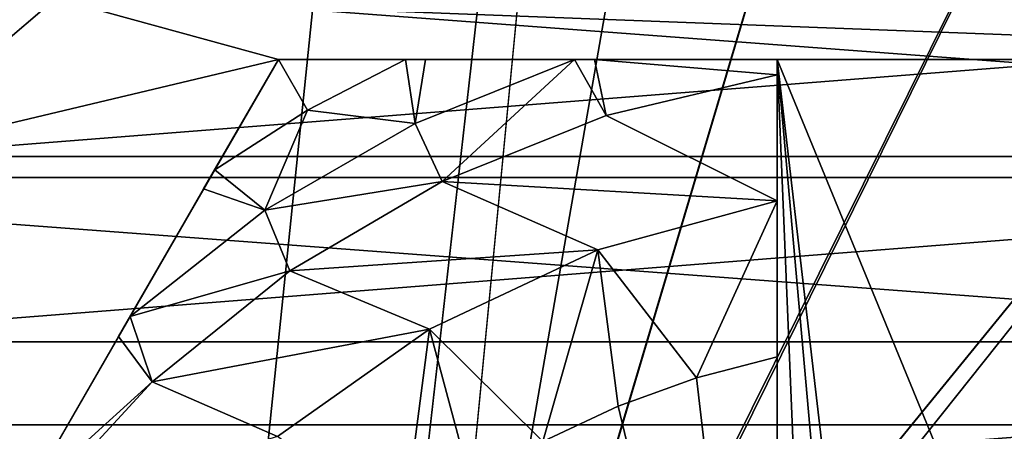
# Model space of a CAD drawing. Header units: inches. Extents: x -9.1 to 9.1, y 0 to 18.8.
# Tile 265 of 565: x -8.749 to -8.6203, y 9.8336 to 9.8874. Entities that reach past the tile are written whole.
import ezdxf

# ---------------------------------------------------------------- set-up
doc = ezdxf.new("R2010")
doc.units = ezdxf.units.IN
doc.header["$LTSCALE"] = 65.185185
doc.header["$MEASUREMENT"] = 0
for name, color, linetype in [('222', 7, 'CONTINUOUS'), ('603', 7, 'CONTINUOUS'), ('604', 7, 'CONTINUOUS'), ('605', 7, 'CONTINUOUS'), ('610', 7, 'CONTINUOUS'), ('611', 7, 'CONTINUOUS'), ('614', 7, 'CONTINUOUS'), ('641', 7, 'CONTINUOUS'), ('71', 7, 'CONTINUOUS'), ('838', 7, 'CONTINUOUS'), ('841', 7, 'CONTINUOUS'), ('842', 7, 'CONTINUOUS'), ('843', 7, 'CONTINUOUS')]:
    doc.layers.add(name, color=color, linetype=linetype)

msp = doc.modelspace()

# ---------------------------------------------------------------- linework, layer by layer
at = {"layer": '222', "color": 252, "linetype": 'Continuous', "true_color": 0x969696}
for points in [[(-8.80826, 9.89604, 6.407), (-8.41844, 9.86683, 6.407), (-8.83156, 9.86683, 6.407), (-8.80826, 9.89604, 6.407)], [(-8.44174, 9.89604, 6.407), (-8.41844, 9.86683, 6.407), (-8.80826, 9.89604, 6.407), (-8.44174, 9.89604, 6.407)], [(-8.83156, 9.86683, 6.407), (-8.39976, 9.83447, 6.407), (-8.85024, 9.83447, 6.407), (-8.83156, 9.86683, 6.407)], [(-8.41844, 9.86683, 6.407), (-8.39976, 9.83447, 6.407), (-8.83156, 9.86683, 6.407), (-8.41844, 9.86683, 6.407)], [(-8.86389, 9.79969, 6.407), (-8.85024, 9.83447, 6.407), (-8.625, 9.8007, 6.407), (-8.86389, 9.79969, 6.407)], [(-8.39976, 9.83447, 6.407), (-8.38611, 9.79969, 6.407), (-8.85024, 9.83447, 6.407), (-8.39976, 9.83447, 6.407)], [(-8.85024, 9.83447, 6.407), (-8.38611, 9.79969, 6.407), (-8.625, 9.8007, 6.407), (-8.85024, 9.83447, 6.407)]]:
    msp.add_3dface(points, dxfattribs=at)
at = {"layer": '603', "color": 252, "linetype": 'Continuous', "true_color": 0x969696}
for points in [[(-8.74432, 9.89023, 6.319), (-8.76854, 9.86954, 6.319), (-8.50568, 9.89023, 6.319), (-8.74432, 9.89023, 6.319)], [(-8.50568, 9.89023, 6.319), (-8.76854, 9.86954, 6.319), (-8.48146, 9.86954, 6.319), (-8.50568, 9.89023, 6.319)], [(-8.76854, 9.86954, 6.319), (-8.78923, 9.84532, 6.319), (-8.48146, 9.86954, 6.319), (-8.76854, 9.86954, 6.319)], [(-8.48146, 9.86954, 6.319), (-8.78923, 9.84532, 6.319), (-8.46077, 9.84532, 6.319), (-8.48146, 9.86954, 6.319)], [(-8.78923, 9.84532, 6.319), (-8.80587, 9.81816, 6.319), (-8.46077, 9.84532, 6.319), (-8.78923, 9.84532, 6.319)], [(-8.46077, 9.84532, 6.319), (-8.80587, 9.81816, 6.319), (-8.44413, 9.81816, 6.319), (-8.46077, 9.84532, 6.319)]]:
    msp.add_3dface(points, dxfattribs=at)
at = {"layer": '604', "color": 252, "linetype": 'Continuous', "true_color": 0x969696}
for points in [[(-8.76854, 9.86954, 6.294), (-8.74432, 9.89023, 6.294), (-8.71521, 9.88225, 6.294), (-8.76854, 9.86954, 6.294)], [(-8.74432, 9.89023, 6.294), (-8.50568, 9.89023, 6.294), (-8.53479, 9.88225, 6.294), (-8.74432, 9.89023, 6.294)], [(-8.71521, 9.88225, 6.294), (-8.74432, 9.89023, 6.294), (-8.53479, 9.88225, 6.294), (-8.71521, 9.88225, 6.294)], [(-8.80542, 9.726, 6.294), (-8.76854, 9.86954, 6.294), (-8.71521, 9.88225, 6.294), (-8.80542, 9.726, 6.294)]]:
    msp.add_3dface(points, dxfattribs=at)
at = {"layer": '605', "color": 252, "linetype": 'Continuous', "true_color": 0x969696}
for points in [[(-8.76854, 9.86954, 6.319), (-8.74432, 9.89023, 6.319), (-8.76854, 9.86954, 6.294), (-8.76854, 9.86954, 6.319)], [(-8.74432, 9.89023, 6.319), (-8.74432, 9.89023, 6.294), (-8.76854, 9.86954, 6.294), (-8.74432, 9.89023, 6.319)]]:
    msp.add_3dface(points, dxfattribs=at)
at = {"layer": '610', "color": 252, "linetype": 'Continuous', "true_color": 0x969696}
for points in [[(-8.80542, 9.726, 6.294), (-8.71521, 9.88225, 6.294), (-8.80542, 9.726, 6.20023), (-8.80542, 9.726, 6.294)], [(-8.80542, 9.726, 6.20023), (-8.71521, 9.88225, 6.294), (-8.79777, 9.73925, 6.19699), (-8.80542, 9.726, 6.20023)], [(-8.79777, 9.73925, 6.19699), (-8.71521, 9.88225, 6.294), (-8.79713, 9.74037, 6.19679), (-8.79777, 9.73925, 6.19699)], [(-8.79713, 9.74037, 6.19679), (-8.71521, 9.88225, 6.294), (-8.78916, 9.75417, 6.19507), (-8.79713, 9.74037, 6.19679)], [(-8.78916, 9.75417, 6.19507), (-8.71521, 9.88225, 6.294), (-8.78592, 9.75978, 6.19467), (-8.78916, 9.75417, 6.19507)], [(-8.78592, 9.75978, 6.19467), (-8.71521, 9.88225, 6.294), (-8.77985, 9.77029, 6.19423), (-8.78592, 9.75978, 6.19467)], [(-8.77985, 9.77029, 6.19423), (-8.71521, 9.88225, 6.294), (-8.77015, 9.78709, 6.19402), (-8.77985, 9.77029, 6.19423)], [(-8.77015, 9.78709, 6.19402), (-8.71521, 9.88225, 6.294), (-8.76032, 9.80413, 6.194), (-8.77015, 9.78709, 6.19402)], [(-8.76032, 9.80413, 6.194), (-8.71521, 9.88225, 6.294), (-8.75418, 9.81475, 6.194), (-8.76032, 9.80413, 6.194)], [(-8.75418, 9.81475, 6.194), (-8.71521, 9.88225, 6.294), (-8.74808, 9.82532, 6.19404), (-8.75418, 9.81475, 6.194)], [(-8.74808, 9.82532, 6.19404), (-8.71521, 9.88225, 6.294), (-8.73613, 9.84602, 6.19454), (-8.74808, 9.82532, 6.19404)], [(-8.73613, 9.84602, 6.19454), (-8.71521, 9.88225, 6.294), (-8.73461, 9.84865, 6.19468), (-8.73613, 9.84602, 6.19454)], [(-8.73461, 9.84865, 6.19468), (-8.71521, 9.88225, 6.294), (-8.72499, 9.86531, 6.19638), (-8.73461, 9.84865, 6.19468)], [(-8.72499, 9.86531, 6.19638), (-8.71521, 9.88225, 6.294), (-8.72354, 9.86782, 6.19678), (-8.72499, 9.86531, 6.19638)], [(-8.71521, 9.88225, 6.294), (-8.71521, 9.88225, 6.20023), (-8.72354, 9.86782, 6.19678), (-8.71521, 9.88225, 6.294)]]:
    msp.add_3dface(points, dxfattribs=at)
at = {"layer": '611', "color": 252, "linetype": 'Continuous', "true_color": 0x969696}
for points in [[(-8.71521, 9.88225, 6.294), (-8.53479, 9.88225, 6.294), (-8.65, 9.88225, 6.254), (-8.71521, 9.88225, 6.294)], [(-8.71521, 9.88225, 6.20023), (-8.71521, 9.88225, 6.294), (-8.65, 9.88225, 6.254), (-8.71521, 9.88225, 6.20023)], [(-8.69858, 9.88225, 6.19679), (-8.71521, 9.88225, 6.20023), (-8.65, 9.88225, 6.254), (-8.69858, 9.88225, 6.19679)], [(-8.69599, 9.88225, 6.19642), (-8.69858, 9.88225, 6.19679), (-8.65, 9.88225, 6.254), (-8.69599, 9.88225, 6.19642)], [(-8.67648, 9.88225, 6.19469), (-8.69599, 9.88225, 6.19642), (-8.65, 9.88225, 6.254), (-8.67648, 9.88225, 6.19469)], [(-8.6739, 9.88225, 6.19456), (-8.67648, 9.88225, 6.19469), (-8.65, 9.88225, 6.254), (-8.6739, 9.88225, 6.19456)], [(-8.65, 9.88225, 6.19404), (-8.6739, 9.88225, 6.19456), (-8.65, 9.88225, 6.254), (-8.65, 9.88225, 6.19404)], [(-8.65, 9.88225, 6.254), (-8.53479, 9.88225, 6.294), (-8.6, 9.88225, 6.254), (-8.65, 9.88225, 6.254)]]:
    msp.add_3dface(points, dxfattribs=at)
at = {"layer": '614', "color": 252, "linetype": 'Continuous', "true_color": 0x969696}
for points in [[(-8.65, 9.88225, 6.254), (-8.6, 9.88225, 6.254), (-8.61104, 9.78746, 6.254), (-8.65, 9.88225, 6.254)], [(-8.65, 9.74298, 6.254), (-8.65, 9.88225, 6.254), (-8.64433, 9.74533, 6.254), (-8.65, 9.74298, 6.254)], [(-8.64433, 9.74533, 6.254), (-8.65, 9.88225, 6.254), (-8.63896, 9.75828, 6.254), (-8.64433, 9.74533, 6.254)], [(-8.63896, 9.75828, 6.254), (-8.65, 9.88225, 6.254), (-8.63896, 9.78746, 6.254), (-8.63896, 9.75828, 6.254)], [(-8.63896, 9.78746, 6.254), (-8.65, 9.88225, 6.254), (-8.61104, 9.78746, 6.254), (-8.63896, 9.78746, 6.254)]]:
    msp.add_3dface(points, dxfattribs=at)
at = {"layer": '641', "color": 252, "linetype": 'Continuous', "true_color": 0x969696}
for points in [[(-8.67346, 9.85735, 6.194), (-8.65, 9.86375, 6.194), (-8.66053, 9.84062, 6.214), (-8.67346, 9.85735, 6.194)], [(-8.66053, 9.84062, 6.214), (-8.65, 9.86375, 6.194), (-8.65, 9.84337, 6.214), (-8.66053, 9.84062, 6.214)], [(-8.65, 9.84337, 6.214), (-8.65, 9.86375, 6.194), (-8.65, 9.85319, 6.20437), (-8.65, 9.84337, 6.214)], [(-8.69545, 9.84698, 6.194), (-8.67346, 9.85735, 6.194), (-8.68063, 9.83233, 6.214), (-8.69545, 9.84698, 6.194)], [(-8.68063, 9.83233, 6.214), (-8.67346, 9.85735, 6.194), (-8.67077, 9.83693, 6.214), (-8.68063, 9.83233, 6.214)], [(-8.67077, 9.83693, 6.214), (-8.67346, 9.85735, 6.194), (-8.66053, 9.84062, 6.214), (-8.67077, 9.83693, 6.214)], [(-8.71533, 9.83296, 6.194), (-8.69545, 9.84698, 6.194), (-8.69891, 9.82054, 6.214), (-8.71533, 9.83296, 6.194)], [(-8.69891, 9.82054, 6.214), (-8.69545, 9.84698, 6.194), (-8.69004, 9.82685, 6.214), (-8.69891, 9.82054, 6.214)], [(-8.69004, 9.82685, 6.214), (-8.69545, 9.84698, 6.194), (-8.68063, 9.83233, 6.214), (-8.69004, 9.82685, 6.214)]]:
    msp.add_3dface(points, dxfattribs=at)
at = {"layer": '71', "color": 253, "linetype": 'Continuous', "true_color": 0xaab4c3}
for points in [[(-8.67192, 10.26614, 6.625), (-8.77695, 10.73497, 6.625), (-8.932, 7.73936, 6.625), (-8.67192, 10.26614, 6.625)], [(-8.65374, 10.20256, 6.625), (-8.67192, 10.26614, 6.625), (-8.932, 7.73936, 6.625), (-8.65374, 10.20256, 6.625)], [(-8.65374, 10.20256, 6.625), (-8.932, 7.73936, 6.625), (-8.69827, 9.74057, 6.625), (-8.65374, 10.20256, 6.625)], [(-8.62832, 10.14151, 6.625), (-8.65374, 10.20256, 6.625), (-8.69827, 9.74057, 6.625), (-8.62832, 10.14151, 6.625)], [(-8.59599, 10.08382, 6.625), (-8.62832, 10.14151, 6.625), (-8.69827, 9.74057, 6.625), (-8.59599, 10.08382, 6.625)], [(-8.69402, 9.75459, 6.625), (-8.59599, 10.08382, 6.625), (-8.69827, 9.74057, 6.625), (-8.69402, 9.75459, 6.625)], [(-8.55719, 10.03027, 6.625), (-8.59599, 10.08382, 6.625), (-8.69402, 9.75459, 6.625), (-8.55719, 10.03027, 6.625)], [(-8.68711, 9.7675, 6.625), (-8.55719, 10.03027, 6.625), (-8.69402, 9.75459, 6.625), (-8.68711, 9.7675, 6.625)], [(-8.51245, 9.98157, 6.625), (-8.55719, 10.03027, 6.625), (-8.68711, 9.7675, 6.625), (-8.51245, 9.98157, 6.625)], [(-8.67782, 9.77882, 6.625), (-8.51245, 9.98157, 6.625), (-8.68711, 9.7675, 6.625), (-8.67782, 9.77882, 6.625)], [(-8.6665, 9.78811, 6.625), (-8.51245, 9.98157, 6.625), (-8.67782, 9.77882, 6.625), (-8.6665, 9.78811, 6.625)], [(-8.46237, 9.93838, 6.625), (-8.51245, 9.98157, 6.625), (-8.6665, 9.78811, 6.625), (-8.46237, 9.93838, 6.625)], [(-8.43419, 9.91348, 6.625), (-8.46237, 9.93838, 6.625), (-8.6665, 9.78811, 6.625), (-8.43419, 9.91348, 6.625)], [(-8.65359, 9.79502, 6.625), (-8.43419, 9.91348, 6.625), (-8.6665, 9.78811, 6.625), (-8.65359, 9.79502, 6.625)], [(-8.40979, 9.88487, 6.625), (-8.43419, 9.91348, 6.625), (-8.65359, 9.79502, 6.625), (-8.40979, 9.88487, 6.625)], [(-8.63957, 9.79927, 6.625), (-8.40979, 9.88487, 6.625), (-8.65359, 9.79502, 6.625), (-8.63957, 9.79927, 6.625)], [(-8.38963, 9.85312, 6.625), (-8.40979, 9.88487, 6.625), (-8.63957, 9.79927, 6.625), (-8.38963, 9.85312, 6.625)], [(-8.625, 9.8007, 6.625), (-8.38963, 9.85312, 6.625), (-8.63957, 9.79927, 6.625), (-8.625, 9.8007, 6.625)], [(-8.37414, 9.81886, 6.625), (-8.38963, 9.85312, 6.625), (-8.625, 9.8007, 6.625), (-8.37414, 9.81886, 6.625)]]:
    msp.add_3dface(points, dxfattribs=at)
at = {"layer": '838', "color": 252, "linetype": 'Continuous', "true_color": 0x969696}
for points in [[(-8.65, 9.88024, 6.194), (-8.65, 9.86375, 6.194), (-8.67237, 9.8749, 6.194), (-8.65, 9.88024, 6.194)], [(-8.67237, 9.8749, 6.194), (-8.65, 9.86375, 6.194), (-8.69381, 9.86628, 6.194), (-8.67237, 9.8749, 6.194)], [(-8.69381, 9.86628, 6.194), (-8.67346, 9.85735, 6.194), (-8.71373, 9.85461, 6.194), (-8.69381, 9.86628, 6.194)], [(-8.65, 9.86375, 6.194), (-8.67346, 9.85735, 6.194), (-8.69381, 9.86628, 6.194), (-8.65, 9.86375, 6.194)], [(-8.67346, 9.85735, 6.194), (-8.69545, 9.84698, 6.194), (-8.71373, 9.85461, 6.194), (-8.67346, 9.85735, 6.194)], [(-8.71373, 9.85461, 6.194), (-8.69545, 9.84698, 6.194), (-8.73172, 9.84013, 6.194), (-8.71373, 9.85461, 6.194)], [(-8.69545, 9.84698, 6.194), (-8.71533, 9.83296, 6.194), (-8.73172, 9.84013, 6.194), (-8.69545, 9.84698, 6.194)], [(-8.73172, 9.84013, 6.194), (-8.71533, 9.83296, 6.194), (-8.74738, 9.82314, 6.194), (-8.73172, 9.84013, 6.194)]]:
    msp.add_3dface(points, dxfattribs=at)
at = {"layer": '841', "color": 252, "linetype": 'Continuous', "true_color": 0x969696}
for points in [[(-8.65, 9.88225, 6.19404), (-8.65, 9.88225, 6.254), (-8.65, 9.84337, 6.214), (-8.65, 9.88225, 6.19404)], [(-8.65, 9.88225, 6.19404), (-8.65, 9.84337, 6.214), (-8.65, 9.88124, 6.19401), (-8.65, 9.88225, 6.19404)], [(-8.65, 9.88225, 6.254), (-8.65, 9.74298, 6.254), (-8.65, 9.84337, 6.214), (-8.65, 9.88225, 6.254)], [(-8.65, 9.84337, 6.214), (-8.65, 9.88024, 6.194), (-8.65, 9.88124, 6.19401), (-8.65, 9.84337, 6.214)], [(-8.65, 9.85319, 6.20437), (-8.65, 9.86375, 6.194), (-8.65, 9.88024, 6.194), (-8.65, 9.85319, 6.20437)], [(-8.65, 9.84337, 6.214), (-8.65, 9.85319, 6.20437), (-8.65, 9.88024, 6.194), (-8.65, 9.84337, 6.214)], [(-8.65, 9.74298, 6.254), (-8.65, 9.75061, 6.214), (-8.65, 9.84337, 6.214), (-8.65, 9.74298, 6.254)]]:
    msp.add_3dface(points, dxfattribs=at)
at = {"layer": '842', "color": 252, "linetype": 'Continuous', "true_color": 0x969696}
for points in [[(-8.65, 9.75061, 6.214), (-8.66053, 9.84062, 6.214), (-8.65, 9.84337, 6.214), (-8.65, 9.75061, 6.214)], [(-8.65, 9.75061, 6.214), (-8.67077, 9.83693, 6.214), (-8.66053, 9.84062, 6.214), (-8.65, 9.75061, 6.214)], [(-8.65, 9.75061, 6.214), (-8.68063, 9.83233, 6.214), (-8.67077, 9.83693, 6.214), (-8.65, 9.75061, 6.214)]]:
    msp.add_3dface(points, dxfattribs=at)
at = {"layer": '843', "color": 252, "linetype": 'Continuous', "true_color": 0x969696}
for points in [[(-8.72354, 9.86782, 6.19678), (-8.71521, 9.88225, 6.20023), (-8.7114, 9.8756, 6.19681), (-8.72354, 9.86782, 6.19678)], [(-8.71521, 9.88225, 6.20023), (-8.69858, 9.88225, 6.19679), (-8.7114, 9.8756, 6.19681), (-8.71521, 9.88225, 6.20023)], [(-8.69858, 9.88225, 6.19679), (-8.69733, 9.87388, 6.19471), (-8.7114, 9.8756, 6.19681), (-8.69858, 9.88225, 6.19679)], [(-8.69858, 9.88225, 6.19679), (-8.69599, 9.88225, 6.19642), (-8.69733, 9.87388, 6.19471), (-8.69858, 9.88225, 6.19679)], [(-8.69599, 9.88225, 6.19642), (-8.67648, 9.88225, 6.19469), (-8.69733, 9.87388, 6.19471), (-8.69599, 9.88225, 6.19642)], [(-8.67648, 9.88225, 6.19469), (-8.69381, 9.86628, 6.194), (-8.69733, 9.87388, 6.19471), (-8.67648, 9.88225, 6.19469)], [(-8.67648, 9.88225, 6.19469), (-8.67237, 9.8749, 6.194), (-8.69381, 9.86628, 6.194), (-8.67648, 9.88225, 6.19469)], [(-8.67648, 9.88225, 6.19469), (-8.6739, 9.88225, 6.19456), (-8.67237, 9.8749, 6.194), (-8.67648, 9.88225, 6.19469)], [(-8.6739, 9.88225, 6.19456), (-8.65, 9.88225, 6.19404), (-8.65, 9.88024, 6.194), (-8.6739, 9.88225, 6.19456)], [(-8.6739, 9.88225, 6.19456), (-8.65, 9.88024, 6.194), (-8.67237, 9.8749, 6.194), (-8.6739, 9.88225, 6.19456)], [(-8.65, 9.88024, 6.194), (-8.65, 9.88225, 6.19404), (-8.65, 9.88124, 6.19401), (-8.65, 9.88024, 6.194)], [(-8.71697, 9.86253, 6.19471), (-8.72354, 9.86782, 6.19678), (-8.7114, 9.8756, 6.19681), (-8.71697, 9.86253, 6.19471)], [(-8.69733, 9.87388, 6.19471), (-8.71697, 9.86253, 6.19471), (-8.7114, 9.8756, 6.19681), (-8.69733, 9.87388, 6.19471)], [(-8.69733, 9.87388, 6.19471), (-8.69381, 9.86628, 6.194), (-8.71697, 9.86253, 6.19471), (-8.69733, 9.87388, 6.19471)], [(-8.72499, 9.86531, 6.19638), (-8.72354, 9.86782, 6.19678), (-8.71697, 9.86253, 6.19471), (-8.72499, 9.86531, 6.19638)], [(-8.73461, 9.84865, 6.19468), (-8.72499, 9.86531, 6.19638), (-8.71697, 9.86253, 6.19471), (-8.73461, 9.84865, 6.19468)], [(-8.69381, 9.86628, 6.194), (-8.71373, 9.85461, 6.194), (-8.71697, 9.86253, 6.19471), (-8.69381, 9.86628, 6.194)], [(-8.71373, 9.85461, 6.194), (-8.73461, 9.84865, 6.19468), (-8.71697, 9.86253, 6.19471), (-8.71373, 9.85461, 6.194)], [(-8.73461, 9.84865, 6.19468), (-8.71373, 9.85461, 6.194), (-8.73172, 9.84013, 6.194), (-8.73461, 9.84865, 6.19468)], [(-8.73613, 9.84602, 6.19454), (-8.73461, 9.84865, 6.19468), (-8.73172, 9.84013, 6.194), (-8.73613, 9.84602, 6.19454)], [(-8.74808, 9.82532, 6.19404), (-8.73613, 9.84602, 6.19454), (-8.73172, 9.84013, 6.194), (-8.74808, 9.82532, 6.19404)], [(-8.74808, 9.82532, 6.19404), (-8.73172, 9.84013, 6.194), (-8.74738, 9.82314, 6.194), (-8.74808, 9.82532, 6.19404)]]:
    msp.add_3dface(points, dxfattribs=at)

doc.saveas('drawing.dxf')
